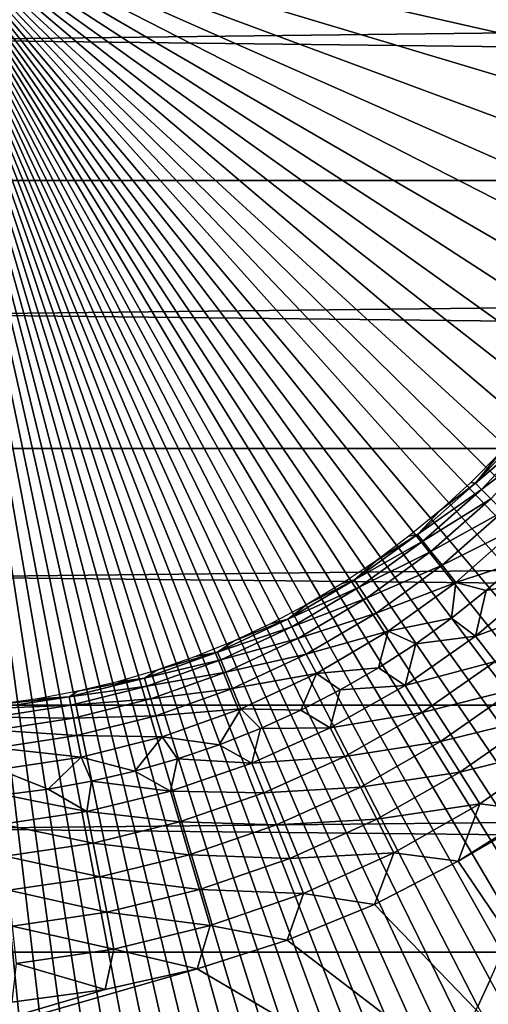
# Model space of a CAD drawing. Header units: millimetres. Extents: x -300 to 300, y -500 to 500.
# Tile 452 of 656: x 1.5 to 7.78, y -14.84 to -1.62. Entities that reach past the tile are written whole.
import ezdxf

# ---------------------------------------------------------------- set-up
doc = ezdxf.new("R2010")
doc.units = ezdxf.units.MM
doc.header["$LTSCALE"] = 81.481481
for name, color, linetype in [('19', 7, 'CONTINUOUS'), ('34', 7, 'CONTINUOUS'), ('39', 7, 'CONTINUOUS'), ('40', 7, 'CONTINUOUS'), ('5', 7, 'CONTINUOUS'), ('6', 7, 'CONTINUOUS'), ('63', 7, 'CONTINUOUS')]:
    doc.layers.add(name, color=color, linetype=linetype)

msp = doc.modelspace()

# ---------------------------------------------------------------- linework, layer by layer
at = {"layer": '19', "color": 7, "linetype": 'CONTINUOUS'}
for points in [[(1.174, -19.367, 77.016), (1.545, -19.325, 77.016), (0, 0, 77.003), (1.174, -19.367, 77.016)], [(1.545, -19.325, 77.016), (1.908, -19.272, 77.016), (0, 0, 77.003), (1.545, -19.325, 77.016)], [(1.908, -19.272, 77.016), (2.26, -19.207, 77.016), (0, 0, 77.003), (1.908, -19.272, 77.016)], [(2.26, -19.207, 77.016), (2.604, -19.129, 77.015), (0, 0, 77.003), (2.26, -19.207, 77.016)], [(2.604, -19.129, 77.015), (2.938, -19.039, 77.015), (0, 0, 77.003), (2.604, -19.129, 77.015)], [(2.938, -19.039, 77.015), (3.263, -18.936, 77.014), (0, 0, 77.003), (2.938, -19.039, 77.015)], [(3.263, -18.936, 77.014), (3.578, -18.821, 77.014), (0, 0, 77.003), (3.263, -18.936, 77.014)], [(3.578, -18.821, 77.014), (3.885, -18.694, 77.013), (0, 0, 77.003), (3.578, -18.821, 77.014)], [(3.885, -18.694, 77.013), (4.183, -18.554, 77.013), (0, 0, 77.003), (3.885, -18.694, 77.013)], [(4.183, -18.554, 77.013), (4.472, -18.401, 77.012), (0, 0, 77.003), (4.183, -18.554, 77.013)], [(4.472, -18.401, 77.012), (4.752, -18.235, 77.012), (0, 0, 77.003), (4.472, -18.401, 77.012)], [(4.752, -18.235, 77.012), (5.024, -18.056, 77.011), (0, 0, 77.003), (4.752, -18.235, 77.012)], [(5.024, -18.056, 77.011), (5.287, -17.865, 77.01), (0, 0, 77.003), (5.024, -18.056, 77.011)], [(5.287, -17.865, 77.01), (5.541, -17.66, 77.01), (0, 0, 77.003), (5.287, -17.865, 77.01)], [(5.541, -17.66, 77.01), (5.787, -17.442, 77.009), (0, 0, 77.003), (5.541, -17.66, 77.01)], [(5.787, -17.442, 77.009), (6.025, -17.21, 77.008), (0, 0, 77.003), (5.787, -17.442, 77.009)], [(6.025, -17.21, 77.008), (6.255, -16.965, 77.008), (0, 0, 77.003), (6.025, -17.21, 77.008)], [(6.255, -16.965, 77.008), (6.476, -16.707, 77.007), (0, 0, 77.003), (6.255, -16.965, 77.008)], [(6.476, -16.707, 77.007), (6.689, -16.435, 77.006), (0, 0, 77.003), (6.476, -16.707, 77.007)], [(6.689, -16.435, 77.006), (6.895, -16.149, 77.005), (0, 0, 77.003), (6.689, -16.435, 77.006)], [(6.895, -16.149, 77.005), (7.092, -15.85, 77.005), (0, 0, 77.003), (6.895, -16.149, 77.005)], [(7.092, -15.85, 77.005), (7.282, -15.536, 77.004), (0, 0, 77.003), (7.092, -15.85, 77.005)], [(7.282, -15.536, 77.004), (7.464, -15.209, 77.003), (0, 0, 77.003), (7.282, -15.536, 77.004)], [(7.464, -15.209, 77.003), (7.639, -14.868, 77.002), (0, 0, 77.003), (7.464, -15.209, 77.003)], [(7.639, -14.868, 77.002), (7.805, -14.512, 77.001), (0, 0, 77.003), (7.639, -14.868, 77.002)], [(7.805, -14.512, 77.001), (7.965, -14.143, 77.001), (0, 0, 77.003), (7.805, -14.512, 77.001)], [(7.965, -14.143, 77.001), (8.117, -13.759, 77), (0, 0, 77.003), (7.965, -14.143, 77.001)], [(8.117, -13.759, 77), (8.262, -13.36, 76.999), (0, 0, 77.003), (8.117, -13.759, 77)], [(8.262, -13.36, 76.999), (8.4, -12.947, 76.998), (0, 0, 77.003), (8.262, -13.36, 76.999)], [(8.4, -12.947, 76.998), (8.53, -12.519, 76.997), (0, 0, 77.003), (8.4, -12.947, 76.998)], [(8.53, -12.519, 76.997), (8.654, -12.077, 76.997), (0, 0, 77.003), (8.53, -12.519, 76.997)], [(8.654, -12.077, 76.997), (8.771, -11.62, 76.996), (0, 0, 77.003), (8.654, -12.077, 76.997)], [(8.771, -11.62, 76.996), (8.881, -11.148, 76.995), (0, 0, 77.003), (8.771, -11.62, 76.996)], [(8.881, -11.148, 76.995), (8.984, -10.661, 76.994), (0, 0, 77.003), (8.881, -11.148, 76.995)], [(8.984, -10.661, 76.994), (9.081, -10.159, 76.994), (0, 0, 77.003), (8.984, -10.661, 76.994)], [(9.081, -10.159, 76.994), (9.171, -9.642, 76.993), (0, 0, 77.003), (9.081, -10.159, 76.994)], [(9.171, -9.642, 76.993), (9.255, -9.109, 76.992), (0, 0, 77.003), (9.171, -9.642, 76.993)], [(9.255, -9.109, 76.992), (9.332, -8.561, 76.992), (0, 0, 77.003), (9.255, -9.109, 76.992)], [(9.332, -8.561, 76.992), (9.403, -7.998, 76.991), (0, 0, 77.003), (9.332, -8.561, 76.992)], [(9.403, -7.998, 76.991), (9.468, -7.419, 76.991), (0, 0, 77.003), (9.403, -7.998, 76.991)], [(9.468, -7.419, 76.991), (9.526, -6.825, 76.99), (0, 0, 77.003), (9.468, -7.419, 76.991)], [(9.526, -6.825, 76.99), (9.579, -6.214, 76.99), (0, 0, 77.003), (9.526, -6.825, 76.99)], [(9.579, -6.214, 76.99), (9.626, -5.588, 76.989), (0, 0, 77.003), (9.579, -6.214, 76.99)], [(9.626, -5.588, 76.989), (9.667, -4.947, 76.989), (0, 0, 77.003), (9.626, -5.588, 76.989)], [(9.667, -4.947, 76.989), (9.702, -4.289, 76.989), (0, 0, 77.003), (9.667, -4.947, 76.989)], [(9.702, -4.289, 76.989), (9.731, -3.615, 76.988), (0, 0, 77.003), (9.702, -4.289, 76.989)], [(9.731, -3.615, 76.988), (9.755, -2.924, 76.988), (0, 0, 77.003), (9.731, -3.615, 76.988)], [(9.755, -2.924, 76.988), (9.774, -2.218, 76.988), (0, 0, 77.003), (9.755, -2.924, 76.988)], [(9.774, -2.218, 76.988), (9.787, -1.495, 76.988), (0, 0, 77.003), (9.774, -2.218, 76.988)], [(7.639, -14.868, 77.002), (15.995, -29.501, 76.991), (7.805, -14.512, 77.001), (7.639, -14.868, 77.002)]]:
    msp.add_3dface(points, dxfattribs=at)
at = {"layer": '34', "color": 7, "linetype": 'CONTINUOUS'}
for points in [[(54.5, 0, 501.493), (54.5, -108.5, 501.493), (-54.5, 0, 501.493), (54.5, 0, 501.493)], [(-54.5, 0, 501.493), (54.5, -108.5, 501.493), (-54.5, -108.5, 501.493), (-54.5, 0, 501.493)]]:
    msp.add_3dface(points, dxfattribs=at)
at = {"layer": '39', "color": 7, "linetype": 'CONTINUOUS'}
for points in [[(7.753, -9.285, 544.87), (8.489, -9.155, 545.2), (8.2, -8.894, 544.87), (7.753, -9.285, 544.87)], [(7.608, -9.899, 545.2), (8.781, -9.47, 545.479), (8.489, -9.155, 545.2), (7.608, -9.899, 545.2)], [(7.608, -9.899, 545.2), (8.489, -9.155, 545.2), (7.753, -9.285, 544.87), (7.608, -9.899, 545.2)], [(7.288, -9.655, 544.87), (7.608, -9.899, 545.2), (7.753, -9.285, 544.87), (7.288, -9.655, 544.87)], [(7.87, -10.239, 545.479), (8.781, -9.47, 545.479), (7.608, -9.899, 545.2), (7.87, -10.239, 545.479)], [(6.806, -10.001, 544.87), (7.608, -9.899, 545.2), (7.288, -9.655, 544.87), (6.806, -10.001, 544.87)], [(6.663, -10.559, 545.2), (7.87, -10.239, 545.479), (7.608, -9.899, 545.2), (6.663, -10.559, 545.2)], [(6.663, -10.559, 545.2), (7.608, -9.899, 545.2), (6.806, -10.001, 544.87), (6.663, -10.559, 545.2)], [(6.307, -10.323, 544.87), (6.663, -10.559, 545.2), (6.806, -10.001, 544.87), (6.307, -10.323, 544.87)], [(6.892, -10.922, 545.479), (7.87, -10.239, 545.479), (6.663, -10.559, 545.2), (6.892, -10.922, 545.479)], [(6.892, -10.922, 545.479), (8.151, -10.605, 545.701), (7.87, -10.239, 545.479), (6.892, -10.922, 545.479)], [(5.793, -10.62, 544.87), (6.663, -10.559, 545.2), (6.307, -10.323, 544.87), (5.793, -10.62, 544.87)], [(5.66, -11.129, 545.2), (6.892, -10.922, 545.479), (6.663, -10.559, 545.2), (5.66, -11.129, 545.2)], [(5.66, -11.129, 545.2), (6.663, -10.559, 545.2), (5.793, -10.62, 544.87), (5.66, -11.129, 545.2)], [(5.265, -10.891, 544.87), (5.66, -11.129, 545.2), (5.793, -10.62, 544.87), (5.265, -10.891, 544.87)], [(7.138, -11.312, 545.701), (8.151, -10.605, 545.701), (6.892, -10.922, 545.479), (7.138, -11.312, 545.701)], [(7.138, -11.312, 545.701), (8.448, -10.991, 545.862), (8.151, -10.605, 545.701), (7.138, -11.312, 545.701)], [(4.724, -11.136, 544.87), (5.66, -11.129, 545.2), (5.265, -10.891, 544.87), (4.724, -11.136, 544.87)], [(5.855, -11.511, 545.479), (6.892, -10.922, 545.479), (5.66, -11.129, 545.2), (5.855, -11.511, 545.479)], [(5.855, -11.511, 545.479), (7.138, -11.312, 545.701), (6.892, -10.922, 545.479), (5.855, -11.511, 545.479)], [(7.397, -11.723, 545.862), (8.448, -10.991, 545.862), (7.138, -11.312, 545.701), (7.397, -11.723, 545.862)], [(7.397, -11.723, 545.862), (8.754, -11.389, 545.96), (8.448, -10.991, 545.862), (7.397, -11.723, 545.862)], [(4.172, -11.355, 544.87), (4.609, -11.603, 545.2), (4.724, -11.136, 544.87), (4.172, -11.355, 544.87)], [(4.609, -11.603, 545.2), (5.855, -11.511, 545.479), (5.66, -11.129, 545.2), (4.609, -11.603, 545.2)], [(4.609, -11.603, 545.2), (5.66, -11.129, 545.2), (4.724, -11.136, 544.87), (4.609, -11.603, 545.2)], [(3.61, -11.546, 544.87), (4.609, -11.603, 545.2), (4.172, -11.355, 544.87), (3.61, -11.546, 544.87)], [(6.064, -11.923, 545.701), (7.138, -11.312, 545.701), (5.855, -11.511, 545.479), (6.064, -11.923, 545.701)], [(6.064, -11.923, 545.701), (7.397, -11.723, 545.862), (7.138, -11.312, 545.701), (6.064, -11.923, 545.701)], [(7.666, -12.149, 545.96), (8.754, -11.389, 545.96), (7.397, -11.723, 545.862), (7.666, -12.149, 545.96)], [(7.666, -12.149, 545.96), (8.446, -12.245, 545.993), (8.754, -11.389, 545.96), (7.666, -12.149, 545.96)], [(3.039, -11.709, 544.87), (3.519, -11.979, 545.2), (3.61, -11.546, 544.87), (3.039, -11.709, 544.87)], [(3.519, -11.979, 545.2), (4.609, -11.603, 545.2), (3.61, -11.546, 544.87), (3.519, -11.979, 545.2)], [(3.519, -11.979, 545.2), (4.768, -12.002, 545.479), (4.609, -11.603, 545.2), (3.519, -11.979, 545.2)], [(4.768, -12.002, 545.479), (5.855, -11.511, 545.479), (4.609, -11.603, 545.2), (4.768, -12.002, 545.479)], [(4.768, -12.002, 545.479), (6.064, -11.923, 545.701), (5.855, -11.511, 545.479), (4.768, -12.002, 545.479)], [(2.461, -11.844, 544.87), (3.519, -11.979, 545.2), (3.039, -11.709, 544.87), (2.461, -11.844, 544.87)], [(6.284, -12.356, 545.862), (7.397, -11.723, 545.862), (6.064, -11.923, 545.701), (6.284, -12.356, 545.862)], [(6.284, -12.356, 545.862), (7.666, -12.149, 545.96), (7.397, -11.723, 545.862), (6.284, -12.356, 545.862)], [(1.877, -11.95, 544.87), (2.398, -12.253, 545.2), (2.461, -11.844, 544.87), (1.877, -11.95, 544.87)], [(2.398, -12.253, 545.2), (3.519, -11.979, 545.2), (2.461, -11.844, 544.87), (2.398, -12.253, 545.2)], [(1.288, -12.028, 544.87), (2.398, -12.253, 545.2), (1.877, -11.95, 544.87), (1.288, -12.028, 544.87)], [(2.398, -12.253, 545.2), (3.64, -12.391, 545.479), (3.519, -11.979, 545.2), (2.398, -12.253, 545.2)], [(3.64, -12.391, 545.479), (4.768, -12.002, 545.479), (3.519, -11.979, 545.2), (3.64, -12.391, 545.479)], [(3.64, -12.391, 545.479), (4.938, -12.431, 545.701), (4.768, -12.002, 545.479), (3.64, -12.391, 545.479)], [(4.938, -12.431, 545.701), (6.064, -11.923, 545.701), (4.768, -12.002, 545.479), (4.938, -12.431, 545.701)], [(4.938, -12.431, 545.701), (6.284, -12.356, 545.862), (6.064, -11.923, 545.701), (4.938, -12.431, 545.701)], [(1.258, -12.422, 545.2), (2.398, -12.253, 545.2), (1.288, -12.028, 544.87), (1.258, -12.422, 545.2)], [(6.512, -12.804, 545.96), (7.666, -12.149, 545.96), (6.284, -12.356, 545.862), (6.512, -12.804, 545.96)], [(6.512, -12.804, 545.96), (7.376, -12.918, 545.993), (7.666, -12.149, 545.96), (6.512, -12.804, 545.96)], [(7.376, -12.918, 545.993), (8.446, -12.245, 545.993), (7.666, -12.149, 545.96), (7.376, -12.918, 545.993)], [(1.258, -12.422, 545.2), (2.481, -12.674, 545.479), (2.398, -12.253, 545.2), (1.258, -12.422, 545.2)], [(2.481, -12.674, 545.479), (3.64, -12.391, 545.479), (2.398, -12.253, 545.2), (2.481, -12.674, 545.479)], [(1.301, -12.849, 545.479), (2.481, -12.674, 545.479), (1.258, -12.422, 545.2), (1.301, -12.849, 545.479)], [(2.481, -12.674, 545.479), (3.77, -12.834, 545.701), (3.64, -12.391, 545.479), (2.481, -12.674, 545.479)], [(3.77, -12.834, 545.701), (4.938, -12.431, 545.701), (3.64, -12.391, 545.479), (3.77, -12.834, 545.701)], [(5.117, -12.883, 545.862), (6.284, -12.356, 545.862), (4.938, -12.431, 545.701), (5.117, -12.883, 545.862)], [(5.117, -12.883, 545.862), (6.512, -12.804, 545.96), (6.284, -12.356, 545.862), (5.117, -12.883, 545.862)], [(3.77, -12.834, 545.701), (5.117, -12.883, 545.862), (4.938, -12.431, 545.701), (3.77, -12.834, 545.701)], [(1.301, -12.849, 545.479), (2.57, -13.127, 545.701), (2.481, -12.674, 545.479), (1.301, -12.849, 545.479)], [(2.57, -13.127, 545.701), (3.77, -12.834, 545.701), (2.481, -12.674, 545.479), (2.57, -13.127, 545.701)], [(5.303, -13.35, 545.96), (6.512, -12.804, 545.96), (5.117, -12.883, 545.862), (5.303, -13.35, 545.96)], [(5.303, -13.35, 545.96), (6.252, -13.498, 545.993), (6.512, -12.804, 545.96), (5.303, -13.35, 545.96)], [(6.252, -13.498, 545.993), (7.376, -12.918, 545.993), (6.512, -12.804, 545.96), (6.252, -13.498, 545.993)], [(1.347, -13.308, 545.701), (2.57, -13.127, 545.701), (1.301, -12.849, 545.479), (1.347, -13.308, 545.701)], [(2.57, -13.127, 545.701), (3.907, -13.3, 545.862), (3.77, -12.834, 545.701), (2.57, -13.127, 545.701)], [(3.907, -13.3, 545.862), (5.117, -12.883, 545.862), (3.77, -12.834, 545.701), (3.907, -13.3, 545.862)], [(3.907, -13.3, 545.862), (5.303, -13.35, 545.96), (5.117, -12.883, 545.862), (3.907, -13.3, 545.862)], [(1.347, -13.308, 545.701), (2.663, -13.604, 545.862), (2.57, -13.127, 545.701), (1.347, -13.308, 545.701)], [(2.663, -13.604, 545.862), (3.907, -13.3, 545.862), (2.57, -13.127, 545.701), (2.663, -13.604, 545.862)], [(1.396, -13.792, 545.862), (2.663, -13.604, 545.862), (1.347, -13.308, 545.701), (1.396, -13.792, 545.862)], [(2.663, -13.604, 545.862), (4.049, -13.783, 545.96), (3.907, -13.3, 545.862), (2.663, -13.604, 545.862)], [(4.049, -13.783, 545.96), (5.303, -13.35, 545.96), (3.907, -13.3, 545.862), (4.049, -13.783, 545.96)], [(4.049, -13.783, 545.96), (5.083, -13.98, 545.993), (5.303, -13.35, 545.96), (4.049, -13.783, 545.96)], [(5.083, -13.98, 545.993), (6.252, -13.498, 545.993), (5.303, -13.35, 545.96), (5.083, -13.98, 545.993)], [(1.396, -13.792, 545.862), (2.76, -14.097, 545.96), (2.663, -13.604, 545.862), (1.396, -13.792, 545.862)], [(2.76, -14.097, 545.96), (4.049, -13.783, 545.96), (2.663, -13.604, 545.862), (2.76, -14.097, 545.96)], [(1.447, -14.292, 545.96), (2.76, -14.097, 545.96), (1.396, -13.792, 545.862), (1.447, -14.292, 545.96)], [(2.76, -14.097, 545.96), (3.877, -14.361, 545.993), (4.049, -13.783, 545.96), (2.76, -14.097, 545.96)], [(3.877, -14.361, 545.993), (5.083, -13.98, 545.993), (4.049, -13.783, 545.96), (3.877, -14.361, 545.993)], [(1.447, -14.292, 545.96), (2.643, -14.639, 545.993), (2.76, -14.097, 545.96), (1.447, -14.292, 545.96)], [(2.643, -14.639, 545.993), (3.877, -14.361, 545.993), (2.76, -14.097, 545.96), (2.643, -14.639, 545.993)], [(1.39, -14.81, 545.993), (2.643, -14.639, 545.993), (1.447, -14.292, 545.96), (1.39, -14.81, 545.993)]]:
    msp.add_3dface(points, dxfattribs=at)
at = {"layer": '40', "color": 7, "linetype": 'CONTINUOUS'}
for points in [[(7.608, -7.845, 542.64), (8.319, -7.086, 542.64), (7.931, -7.445, 542.132), (7.608, -7.845, 542.64)], [(8.319, -7.086, 542.64), (7.608, -7.845, 542.64), (8.407, -7.16, 543.139), (8.319, -7.086, 542.64)], [(7.608, -7.845, 542.64), (7.688, -7.927, 543.139), (8.407, -7.16, 543.139), (7.608, -7.845, 542.64)], [(7.688, -7.927, 543.139), (8.542, -7.276, 543.619), (8.407, -7.16, 543.139), (7.688, -7.927, 543.139)], [(7.812, -8.055, 543.619), (8.542, -7.276, 543.619), (7.688, -7.927, 543.139), (7.812, -8.055, 543.619)], [(7.545, -7.836, 542.132), (7.608, -7.845, 542.64), (7.931, -7.445, 542.132), (7.545, -7.836, 542.132)], [(6.828, -8.532, 542.64), (7.608, -7.845, 542.64), (7.14, -8.207, 542.132), (6.828, -8.532, 542.64)], [(7.608, -7.845, 542.64), (6.828, -8.532, 542.64), (7.688, -7.927, 543.139), (7.608, -7.845, 542.64)], [(6.828, -8.532, 542.64), (6.9, -8.622, 543.139), (7.688, -7.927, 543.139), (6.828, -8.532, 542.64)], [(6.9, -8.622, 543.139), (7.812, -8.055, 543.619), (7.688, -7.927, 543.139), (6.9, -8.622, 543.139)], [(7.14, -8.207, 542.132), (7.608, -7.845, 542.64), (7.545, -7.836, 542.132), (7.14, -8.207, 542.132)], [(7.011, -8.761, 543.619), (7.812, -8.055, 543.619), (6.9, -8.622, 543.139), (7.011, -8.761, 543.619)], [(7.011, -8.761, 543.619), (7.978, -8.225, 544.072), (7.812, -8.055, 543.619), (7.011, -8.761, 543.619)], [(6.716, -8.557, 542.132), (6.828, -8.532, 542.64), (7.14, -8.207, 542.132), (6.716, -8.557, 542.132)], [(7.16, -8.946, 544.072), (7.978, -8.225, 544.072), (7.011, -8.761, 543.619), (7.16, -8.946, 544.072)], [(7.16, -8.946, 544.072), (8.182, -8.436, 544.492), (7.978, -8.225, 544.072), (7.16, -8.946, 544.072)], [(7.343, -9.176, 544.492), (8.182, -8.436, 544.492), (7.16, -8.946, 544.072), (7.343, -9.176, 544.492)], [(7.343, -9.176, 544.492), (8.2, -8.894, 544.87), (8.182, -8.436, 544.492), (7.343, -9.176, 544.492)], [(5.986, -9.143, 542.64), (6.828, -8.532, 542.64), (6.275, -8.885, 542.132), (5.986, -9.143, 542.64)], [(6.828, -8.532, 542.64), (5.986, -9.143, 542.64), (6.9, -8.622, 543.139), (6.828, -8.532, 542.64)], [(6.275, -8.885, 542.132), (6.828, -8.532, 542.64), (6.716, -8.557, 542.132), (6.275, -8.885, 542.132)], [(5.986, -9.143, 542.64), (6.049, -9.239, 543.139), (6.9, -8.622, 543.139), (5.986, -9.143, 542.64)], [(6.049, -9.239, 543.139), (7.011, -8.761, 543.619), (6.9, -8.622, 543.139), (6.049, -9.239, 543.139)], [(6.147, -9.388, 543.619), (7.011, -8.761, 543.619), (6.049, -9.239, 543.139), (6.147, -9.388, 543.619)], [(6.147, -9.388, 543.619), (7.16, -8.946, 544.072), (7.011, -8.761, 543.619), (6.147, -9.388, 543.619)], [(5.818, -9.191, 542.132), (5.986, -9.143, 542.64), (6.275, -8.885, 542.132), (5.818, -9.191, 542.132)], [(6.277, -9.587, 544.072), (7.16, -8.946, 544.072), (6.147, -9.388, 543.619), (6.277, -9.587, 544.072)], [(6.277, -9.587, 544.072), (7.343, -9.176, 544.492), (7.16, -8.946, 544.072), (6.277, -9.587, 544.072)], [(7.753, -9.285, 544.87), (8.2, -8.894, 544.87), (7.343, -9.176, 544.492), (7.753, -9.285, 544.87)], [(5.09, -9.67, 542.64), (5.986, -9.143, 542.64), (5.347, -9.473, 542.132), (5.09, -9.67, 542.64)], [(5.986, -9.143, 542.64), (5.09, -9.67, 542.64), (6.049, -9.239, 543.139), (5.986, -9.143, 542.64)], [(5.09, -9.67, 542.64), (5.144, -9.772, 543.139), (6.049, -9.239, 543.139), (5.09, -9.67, 542.64)], [(5.144, -9.772, 543.139), (6.147, -9.388, 543.619), (6.049, -9.239, 543.139), (5.144, -9.772, 543.139)], [(5.347, -9.473, 542.132), (5.986, -9.143, 542.64), (5.818, -9.191, 542.132), (5.347, -9.473, 542.132)], [(6.438, -9.832, 544.492), (7.343, -9.176, 544.492), (6.277, -9.587, 544.072), (6.438, -9.832, 544.492)], [(6.438, -9.832, 544.492), (7.288, -9.655, 544.87), (7.343, -9.176, 544.492), (6.438, -9.832, 544.492)], [(7.288, -9.655, 544.87), (7.753, -9.285, 544.87), (7.343, -9.176, 544.492), (7.288, -9.655, 544.87)], [(4.861, -9.731, 542.132), (5.09, -9.67, 542.64), (5.347, -9.473, 542.132), (4.861, -9.731, 542.132)], [(5.226, -9.929, 543.619), (6.147, -9.388, 543.619), (5.144, -9.772, 543.139), (5.226, -9.929, 543.619)], [(5.226, -9.929, 543.619), (6.277, -9.587, 544.072), (6.147, -9.388, 543.619), (5.226, -9.929, 543.619)], [(5.337, -10.14, 544.072), (6.277, -9.587, 544.072), (5.226, -9.929, 543.619), (5.337, -10.14, 544.072)], [(5.337, -10.14, 544.072), (6.438, -9.832, 544.492), (6.277, -9.587, 544.072), (5.337, -10.14, 544.072)], [(4.148, -10.11, 542.64), (5.09, -9.67, 542.64), (4.364, -9.964, 542.132), (4.148, -10.11, 542.64)], [(5.09, -9.67, 542.64), (4.148, -10.11, 542.64), (5.144, -9.772, 543.139), (5.09, -9.67, 542.64)], [(4.148, -10.11, 542.64), (4.191, -10.217, 543.139), (5.144, -9.772, 543.139), (4.148, -10.11, 542.64)], [(4.191, -10.217, 543.139), (5.226, -9.929, 543.619), (5.144, -9.772, 543.139), (4.191, -10.217, 543.139)], [(4.364, -9.964, 542.132), (5.09, -9.67, 542.64), (4.861, -9.731, 542.132), (4.364, -9.964, 542.132)], [(6.806, -10.001, 544.87), (7.288, -9.655, 544.87), (6.438, -9.832, 544.492), (6.806, -10.001, 544.87)], [(5.474, -10.4, 544.492), (6.438, -9.832, 544.492), (5.337, -10.14, 544.072), (5.474, -10.4, 544.492)], [(5.474, -10.4, 544.492), (6.307, -10.323, 544.87), (6.438, -9.832, 544.492), (5.474, -10.4, 544.492)], [(6.307, -10.323, 544.87), (6.806, -10.001, 544.87), (6.438, -9.832, 544.492), (6.307, -10.323, 544.87)], [(3.855, -10.172, 542.132), (4.148, -10.11, 542.64), (4.364, -9.964, 542.132), (3.855, -10.172, 542.132)], [(4.259, -10.381, 543.619), (5.226, -9.929, 543.619), (4.191, -10.217, 543.139), (4.259, -10.381, 543.619)], [(4.259, -10.381, 543.619), (5.337, -10.14, 544.072), (5.226, -9.929, 543.619), (4.259, -10.381, 543.619)], [(3.168, -10.459, 542.64), (4.148, -10.11, 542.64), (3.336, -10.354, 542.132), (3.168, -10.459, 542.64)], [(4.148, -10.11, 542.64), (3.168, -10.459, 542.64), (4.191, -10.217, 543.139), (4.148, -10.11, 542.64)], [(3.336, -10.354, 542.132), (4.148, -10.11, 542.64), (3.855, -10.172, 542.132), (3.336, -10.354, 542.132)], [(4.349, -10.601, 544.072), (5.337, -10.14, 544.072), (4.259, -10.381, 543.619), (4.349, -10.601, 544.072)], [(4.349, -10.601, 544.072), (5.474, -10.4, 544.492), (5.337, -10.14, 544.072), (4.349, -10.601, 544.072)], [(3.168, -10.459, 542.64), (3.201, -10.569, 543.139), (4.191, -10.217, 543.139), (3.168, -10.459, 542.64)], [(3.201, -10.569, 543.139), (4.259, -10.381, 543.619), (4.191, -10.217, 543.139), (3.201, -10.569, 543.139)], [(2.809, -10.509, 542.132), (3.168, -10.459, 542.64), (3.336, -10.354, 542.132), (2.809, -10.509, 542.132)], [(3.253, -10.739, 543.619), (4.259, -10.381, 543.619), (3.201, -10.569, 543.139), (3.253, -10.739, 543.619)], [(3.253, -10.739, 543.619), (4.349, -10.601, 544.072), (4.259, -10.381, 543.619), (3.253, -10.739, 543.619)], [(4.461, -10.873, 544.492), (5.474, -10.4, 544.492), (4.349, -10.601, 544.072), (4.461, -10.873, 544.492)], [(4.461, -10.873, 544.492), (5.265, -10.891, 544.87), (5.474, -10.4, 544.492), (4.461, -10.873, 544.492)], [(5.265, -10.891, 544.87), (5.793, -10.62, 544.87), (5.474, -10.4, 544.492), (5.265, -10.891, 544.87)], [(5.793, -10.62, 544.87), (6.307, -10.323, 544.87), (5.474, -10.4, 544.492), (5.793, -10.62, 544.87)], [(2.159, -10.713, 542.64), (3.168, -10.459, 542.64), (2.274, -10.637, 542.132), (2.159, -10.713, 542.64)], [(3.168, -10.459, 542.64), (2.159, -10.713, 542.64), (3.201, -10.569, 543.139), (3.168, -10.459, 542.64)], [(2.159, -10.713, 542.64), (2.182, -10.825, 543.139), (3.201, -10.569, 543.139), (2.159, -10.713, 542.64)], [(2.182, -10.825, 543.139), (3.253, -10.739, 543.619), (3.201, -10.569, 543.139), (2.182, -10.825, 543.139)], [(2.274, -10.637, 542.132), (3.168, -10.459, 542.64), (2.809, -10.509, 542.132), (2.274, -10.637, 542.132)], [(1.734, -10.739, 542.132), (2.159, -10.713, 542.64), (2.274, -10.637, 542.132), (1.734, -10.739, 542.132)], [(3.322, -10.967, 544.072), (4.349, -10.601, 544.072), (3.253, -10.739, 543.619), (3.322, -10.967, 544.072)], [(3.322, -10.967, 544.072), (4.461, -10.873, 544.492), (4.349, -10.601, 544.072), (3.322, -10.967, 544.072)], [(1.131, -10.869, 542.64), (2.159, -10.713, 542.64), (1.19, -10.813, 542.132), (1.131, -10.869, 542.64)], [(2.159, -10.713, 542.64), (1.131, -10.869, 542.64), (2.182, -10.825, 543.139), (2.159, -10.713, 542.64)], [(1.131, -10.869, 542.64), (1.143, -10.984, 543.139), (2.182, -10.825, 543.139), (1.131, -10.869, 542.64)], [(1.143, -10.984, 543.139), (2.217, -11, 543.619), (2.182, -10.825, 543.139), (1.143, -10.984, 543.139)], [(1.19, -10.813, 542.132), (2.159, -10.713, 542.64), (1.734, -10.739, 542.132), (1.19, -10.813, 542.132)], [(2.217, -11, 543.619), (3.253, -10.739, 543.619), (2.182, -10.825, 543.139), (2.217, -11, 543.619)], [(2.217, -11, 543.619), (3.322, -10.967, 544.072), (3.253, -10.739, 543.619), (2.217, -11, 543.619)], [(2.264, -11.233, 544.072), (3.322, -10.967, 544.072), (2.217, -11, 543.619), (2.264, -11.233, 544.072)], [(2.264, -11.233, 544.072), (3.407, -11.248, 544.492), (3.322, -10.967, 544.072), (2.264, -11.233, 544.072)], [(3.407, -11.248, 544.492), (4.461, -10.873, 544.492), (3.322, -10.967, 544.072), (3.407, -11.248, 544.492)], [(3.407, -11.248, 544.492), (4.172, -11.355, 544.87), (4.461, -10.873, 544.492), (3.407, -11.248, 544.492)], [(4.172, -11.355, 544.87), (4.724, -11.136, 544.87), (4.461, -10.873, 544.492), (4.172, -11.355, 544.87)], [(4.724, -11.136, 544.87), (5.265, -10.891, 544.87), (4.461, -10.873, 544.492), (4.724, -11.136, 544.87)], [(1.162, -11.161, 543.619), (2.217, -11, 543.619), (1.143, -10.984, 543.139), (1.162, -11.161, 543.619)], [(1.162, -11.161, 543.619), (2.264, -11.233, 544.072), (2.217, -11, 543.619), (1.162, -11.161, 543.619)], [(1.186, -11.397, 544.072), (2.264, -11.233, 544.072), (1.162, -11.161, 543.619), (1.186, -11.397, 544.072)], [(1.186, -11.397, 544.072), (2.322, -11.521, 544.492), (2.264, -11.233, 544.072), (1.186, -11.397, 544.072)], [(2.322, -11.521, 544.492), (3.407, -11.248, 544.492), (2.264, -11.233, 544.072), (2.322, -11.521, 544.492)], [(2.322, -11.521, 544.492), (3.039, -11.709, 544.87), (3.407, -11.248, 544.492), (2.322, -11.521, 544.492)], [(3.039, -11.709, 544.87), (3.61, -11.546, 544.87), (3.407, -11.248, 544.492), (3.039, -11.709, 544.87)], [(3.61, -11.546, 544.87), (4.172, -11.355, 544.87), (3.407, -11.248, 544.492), (3.61, -11.546, 544.87)], [(1.217, -11.689, 544.492), (2.322, -11.521, 544.492), (1.186, -11.397, 544.072), (1.217, -11.689, 544.492)], [(1.217, -11.689, 544.492), (1.877, -11.95, 544.87), (2.322, -11.521, 544.492), (1.217, -11.689, 544.492)], [(1.877, -11.95, 544.87), (2.461, -11.844, 544.87), (2.322, -11.521, 544.492), (1.877, -11.95, 544.87)], [(2.461, -11.844, 544.87), (3.039, -11.709, 544.87), (2.322, -11.521, 544.492), (2.461, -11.844, 544.87)], [(1.288, -12.028, 544.87), (1.877, -11.95, 544.87), (1.217, -11.689, 544.492), (1.288, -12.028, 544.87)]]:
    msp.add_3dface(points, dxfattribs=at)
at = {"layer": '5', "color": 7, "linetype": 'CONTINUOUS'}
for points in [[(163, 0, 11), (162.999, -3.782, 11), (-163, 0, 11), (163, 0, 11)], [(-163, 0, 11), (162.999, -3.782, 11), (-162.999, -3.782, 11), (-163, 0, 11)], [(162.999, -3.782, 11), (162.997, -7.38, 11), (-162.999, -3.782, 11), (162.999, -3.782, 11)], [(162.997, -7.38, 11), (-162.997, -7.38, 11), (-162.999, -3.782, 11), (162.997, -7.38, 11)], [(162.997, -7.38, 11), (162.994, -10.825, 11), (-162.997, -7.38, 11), (162.997, -7.38, 11)], [(162.994, -10.825, 11), (-162.994, -10.825, 11), (-162.997, -7.38, 11), (162.994, -10.825, 11)], [(162.994, -10.825, 11), (162.989, -14.14, 11), (-162.994, -10.825, 11), (162.994, -10.825, 11)], [(162.989, -14.14, 11), (-162.989, -14.14, 11), (-162.994, -10.825, 11), (162.989, -14.14, 11)], [(162.989, -14.14, 11), (162.984, -17.342, 11), (-162.989, -14.14, 11), (162.989, -14.14, 11)], [(162.984, -17.342, 11), (-162.984, -17.342, 11), (-162.989, -14.14, 11), (162.984, -17.342, 11)]]:
    msp.add_3dface(points, dxfattribs=at)
at = {"layer": '6', "color": 7, "linetype": 'CONTINUOUS'}
for points in [[(163, 0, 16), (-163, 0, 16), (-162.999, -3.782, 16), (163, 0, 16)], [(162.999, -3.782, 16), (163, 0, 16), (-162.999, -3.782, 16), (162.999, -3.782, 16)], [(162.999, -3.782, 16), (-162.999, -3.782, 16), (-162.997, -7.38, 16), (162.999, -3.782, 16)], [(162.997, -7.38, 16), (162.999, -3.782, 16), (-162.997, -7.38, 16), (162.997, -7.38, 16)], [(162.997, -7.38, 16), (-162.997, -7.38, 16), (-162.994, -10.825, 16), (162.997, -7.38, 16)], [(162.994, -10.825, 16), (162.997, -7.38, 16), (-162.994, -10.825, 16), (162.994, -10.825, 16)], [(162.994, -10.825, 16), (-162.994, -10.825, 16), (-162.989, -14.14, 16), (162.994, -10.825, 16)], [(162.989, -14.14, 16), (162.994, -10.825, 16), (-162.989, -14.14, 16), (162.989, -14.14, 16)], [(162.989, -14.14, 16), (-162.989, -14.14, 16), (-162.984, -17.342, 16), (162.989, -14.14, 16)], [(162.984, -17.342, 16), (162.989, -14.14, 16), (-162.984, -17.342, 16), (162.984, -17.342, 16)]]:
    msp.add_3dface(points, dxfattribs=at)
at = {"layer": '63', "color": 7, "linetype": 'CONTINUOUS'}
for points in [[(-0.529, -40.134, 545.993), (0.776, -40.145, 545.993), (29.548, 0, 545.993), (-0.529, -40.134, 545.993)], [(12.271, -20.804, 545.993), (-0.529, -40.134, 545.993), (29.548, 0, 545.993), (12.271, -20.804, 545.993)], [(0.776, -40.145, 545.993), (2.075, -40.27, 545.993), (29.548, 0, 545.993), (0.776, -40.145, 545.993)], [(2.075, -40.27, 545.993), (3.358, -40.509, 545.993), (29.548, 0, 545.993), (2.075, -40.27, 545.993)], [(3.358, -40.509, 545.993), (4.615, -40.859, 545.993), (29.548, 0, 545.993), (3.358, -40.509, 545.993)], [(4.615, -40.859, 545.993), (5.837, -41.318, 545.993), (29.548, 0, 545.993), (4.615, -40.859, 545.993)], [(5.837, -41.318, 545.993), (7.034, -41.893, 545.993), (29.548, 0, 545.993), (5.837, -41.318, 545.993)], [(7.034, -41.893, 545.993), (8.174, -42.572, 545.993), (29.548, 0, 545.993), (7.034, -41.893, 545.993)], [(8.446, -12.245, 545.993), (7.376, -12.918, 545.993), (29.548, 0, 545.993), (8.446, -12.245, 545.993)], [(7.376, -12.918, 545.993), (11.314, -18.75, 545.993), (29.548, 0, 545.993), (7.376, -12.918, 545.993)], [(7.376, -12.918, 545.993), (6.252, -13.498, 545.993), (11.314, -18.75, 545.993), (7.376, -12.918, 545.993)], [(6.252, -13.498, 545.993), (5.083, -13.98, 545.993), (11.314, -18.75, 545.993), (6.252, -13.498, 545.993)], [(5.083, -13.98, 545.993), (3.877, -14.361, 545.993), (11.314, -18.75, 545.993), (5.083, -13.98, 545.993)], [(3.877, -14.361, 545.993), (2.643, -14.639, 545.993), (-11.314, -18.75, 545.993), (3.877, -14.361, 545.993)], [(11.314, -18.75, 545.993), (3.877, -14.361, 545.993), (-11.314, -18.75, 545.993), (11.314, -18.75, 545.993)], [(2.643, -14.639, 545.993), (1.39, -14.81, 545.993), (-11.314, -18.75, 545.993), (2.643, -14.639, 545.993)]]:
    msp.add_3dface(points, dxfattribs=at)

doc.saveas('drawing.dxf')
